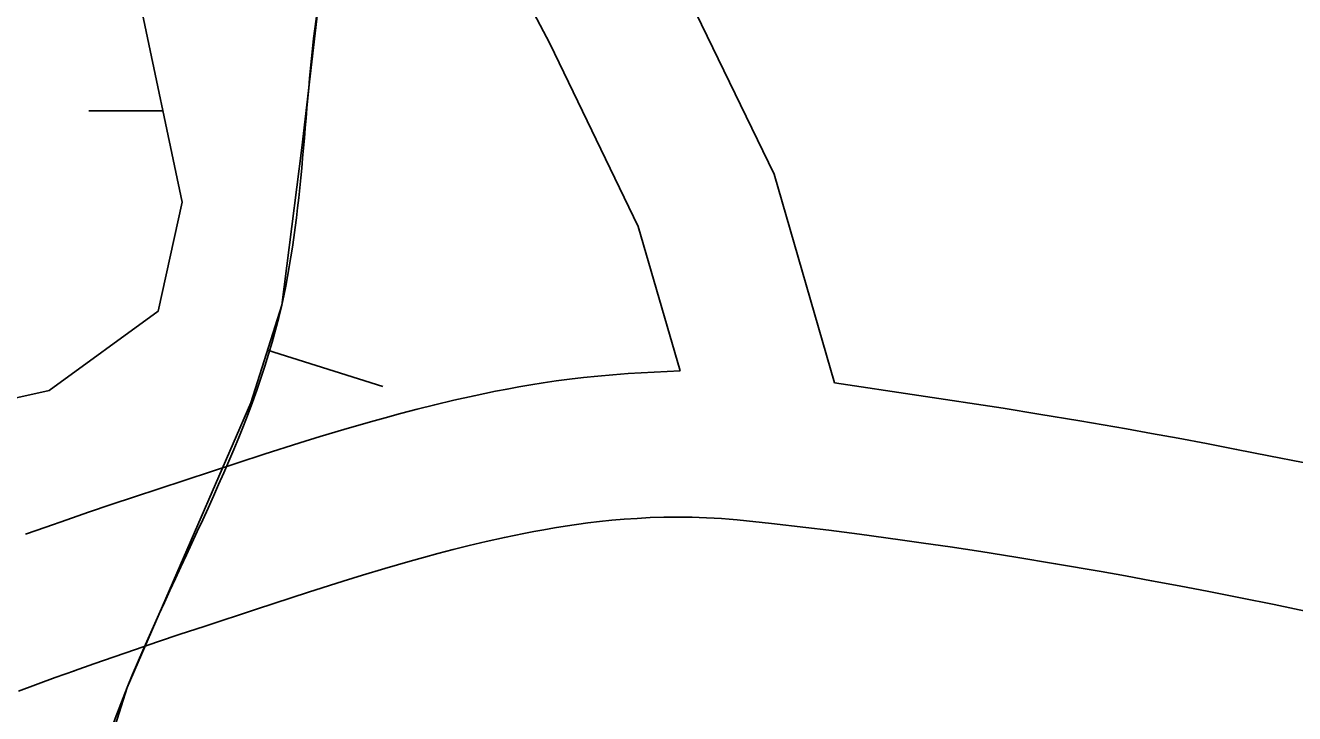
# Model space of a CAD drawing. Extents: x 3297753 to 3335611, y 652252 to 677623.
# Drawn here: x 3314765.7 to 3315028.3, y 667263.1 to 667405.5 of the extents above; entities that cross this region are included whole.
import ezdxf

# ---------------------------------------------------------------- set-up
doc = ezdxf.new("R2010")
doc.units = 0
for name, color, linetype in [('V-BORW-LINE', 7, 'Continuous'), ('V-ROAD-CNTR', 7, 'Continuous'), ('V-WETL-SWMP', 7, 'Continuous')]:
    doc.layers.add(name, color=color, linetype=linetype)

msp = doc.modelspace()

# ---------------------------------------------------------------- linework, layer by layer
at = {"layer": 'V-BORW-LINE'}
msp.add_line((3314815.8, 667338.29), (3314839.64, 667330.77), dxfattribs=at)
msp.add_lwpolyline([(3315061.07, 667462.03), (3315005.52, 667468.41), (3314966.52, 667478.49), (3314908.16, 667498.87), (3314879.45, 667501.83), (3314865.29, 667499.57), (3314851.3, 667494.07), (3314847.1, 667491.01), (3314844.37, 667487.61), (3314841.26, 667480.42), (3314836.81, 667455.73), (3314831.45, 667434.35), (3314826.69, 667412.88), (3314822.92, 667380.19), (3314818.73, 667347.58), (3314812.36, 667327.4), (3314786.76, 667268.49), (3314781.29, 667251.26), (3314779.64, 667242.6), (3314779.61, 667234.03), (3314780.86, 667227.98), (3314786.65, 667209.88), (3314789.02, 667197.51), (3314791.44, 667185.12)], dxfattribs=at)
msp.add_spline([(3316594.51, 666696.75), (3316619.39, 666637.89), (3316610.34, 666602.71), (3316582.32, 666576.59), (3316552.14, 666556.71), (3316464.93, 666509.65), (3316310.27, 666444.4), (3316271.4, 666436.72), (3316232.86, 666434.33), (3316190.41, 666436.13), (3316144.59, 666448.67), (3316057.22, 666489.35), (3316012.95, 666513.5), (3315935.53, 666546.07), (3315858.09, 666558.72), (3315732.4, 666560.46), (3315671.31, 666565.81), (3315608.19, 666576.63), (3315551.5, 666592.53), (3315464.44, 666628.83), (3315306.65, 666739.02), (3315236.27, 666784.67), (3315182.32, 666814.24), (3315130.68, 666825.42), (3315032.38, 666818.84), (3314996.01, 666820.44), (3314963.41, 666835.39), (3314946.53, 666856.63), (3314915.64, 666913.13), (3314889.48, 666926.64), (3314849.57, 666936.04), (3314831.57, 666957.26), (3314812.47, 667015.13), (3314807.74, 667047.31), (3314811.08, 667139.75), (3314791.44, 667185.12), (3314786.65, 667209.88), (3314779.61, 667234.03), (3314786.76, 667268.49), (3314818.73, 667347.58), (3314826.69, 667412.88), (3314836.81, 667455.73), (3314851.3, 667494.07), (3315005.52, 667468.41), (3315116.69, 667456.46), (3315167.01, 667454.82), (3315206.06, 667449.24), (3315248, 667439.21), (3315319.56, 667433.41), (3315424.19, 667433.36), (3315653.33, 667412.77), (3315697.32, 667407.51), (3315734.85, 667398.85), (3315811.66, 667384.16), (3315853.98, 667366.94), (3315882.03, 667349.31), (3315904.62, 667329.08), (3315954.29, 667251.49), (3315995.93, 667240.45), (3316025.62, 667240.74), (3316087.68, 667231.92), (3316115.1, 667233.29), (3316171.4, 667246.74), (3316200.83, 667254.56), (3316229.64, 667259.21), (3316257.88, 667259.02), (3316293.91, 667252.13), (3316325.86, 667241.67), (3316360.05, 667225.85), (3316434.71, 667206.61), (3316464.01, 667214.66), (3316490.5, 667228.6), (3316518.97, 667238.77), (3316541.5, 667215.95), (3316567.53, 667160.59), (3316553.87, 667130.94), (3316534.59, 667106.01)], degree=3, dxfattribs=at)
at = {"layer": 'V-ROAD-CNTR'}
for points in [[(3314323.04, 667798.73), (3314463.04, 667702.95), (3314674.24, 667597.65), (3314807.31, 667537.53), (3314861.62, 667490.07), (3314901.01, 667415.28), (3314920.61, 667374.71), (3314933.15, 667331.56)], [(3314306.1, 667773.97), (3314447.81, 667677.02), (3314661.37, 667570.55), (3314790.91, 667512.02), (3314837.68, 667471.16), (3314874.23, 667401.76), (3314892.51, 667363.92), (3314901.2, 667334)], [(3314901.2, 667334), (3314890.42, 667333.44), (3314887.23, 667333.21), (3314884.15, 667332.94), (3314881.18, 667332.63), (3314878.31, 667332.29), (3314875.54, 667331.92), (3314872.86, 667331.52), (3314870.28, 667331.11), (3314867.78, 667330.68), (3314865.37, 667330.24), (3314863, 667329.79), (3314858.54, 667328.87), (3314854.33, 667327.93), (3314850.41, 667327), (3314846.75, 667326.08), (3314843.33, 667325.19), (3314840.13, 667324.32), (3314837.12, 667323.48), (3314831.57, 667321.87), (3314826.71, 667320.41), (3314822.46, 667319.09), (3314815.11, 667316.76), (3314804.18, 667313.19), (3314793.3, 667309.61), (3314788.28, 667307.96), (3314783.43, 667306.34), (3314778.75, 667304.75), (3314774.24, 667303.19), (3314769.89, 667301.67), (3314765.72, 667300.19)], [(3315030.1, 667315.03), (3315022.99, 667316.46), (3315016.33, 667317.77), (3315010.08, 667318.97), (3315004.22, 667320.07), (3314998.71, 667321.08), (3314993.54, 667322.01), (3314983.88, 667323.68), (3314975.42, 667325.08), (3314968, 667326.26), (3314933.15, 667331.56)], [(3315031.54, 667284.1), (3315024.1, 667285.63), (3315017.13, 667287.04), (3315010.6, 667288.32), (3315004.48, 667289.5), (3314998.74, 667290.58), (3314993.37, 667291.56), (3314988.34, 667292.46), (3314978.88, 667294.1), (3314970.62, 667295.47), (3314963.4, 667296.61), (3314957.08, 667297.57), (3314951.56, 667298.38), (3314946.74, 667299.06), (3314938.27, 667300.2), (3314931.94, 667301.01), (3314927.21, 667301.58), (3314920.09, 667302.39), (3314913, 667303.15), (3314911.36, 667303.3), (3314909.77, 667303.43), (3314908.21, 667303.54), (3314906.67, 667303.62), (3314905.14, 667303.68), (3314903.69, 667303.73), (3314900.67, 667303.76), (3314897.79, 667303.73), (3314894.99, 667303.64), (3314892.26, 667303.49), (3314889.61, 667303.31), (3314887.03, 667303.08), (3314884.52, 667302.82), (3314882.09, 667302.53), (3314879.71, 667302.21), (3314877.41, 667301.87), (3314875.17, 667301.51), (3314873, 667301.14), (3314870.88, 667300.75), (3314868.86, 667300.37), (3314864.83, 667299.54), (3314861.07, 667298.7), (3314857.53, 667297.85), (3314854.19, 667297.02), (3314851.05, 667296.2), (3314848.09, 667295.4), (3314845.34, 667294.63), (3314840.07, 667293.1), (3314835.47, 667291.71), (3314831.44, 667290.47), (3314824.31, 667288.2), (3314813.51, 667284.68), (3314802.67, 667281.12), (3314797.74, 667279.49), (3314793.01, 667277.91), (3314788.46, 667276.36), (3314784.08, 667274.85), (3314779.86, 667273.38), (3314775.76, 667271.92)], [(3314775.82, 667271.94), (3314771.88, 667270.52), (3314764.3, 667267.74)]]:
    msp.add_lwpolyline(points, dxfattribs=at)
at = {"layer": 'V-WETL-SWMP'}
msp.add_line((3314778.85, 667387.83), (3314794.13, 667387.85), dxfattribs=at)
msp.add_lwpolyline([(3314731.02, 667505.82), (3314769.02, 667468.69), (3314780.7, 667441.57), (3314789.34, 667410.46), (3314798.14, 667368.95), (3314793.14, 667346.35), (3314770.6, 667329.96), (3314743.67, 667323.92)], dxfattribs=at)

doc.saveas('drawing.dxf')
